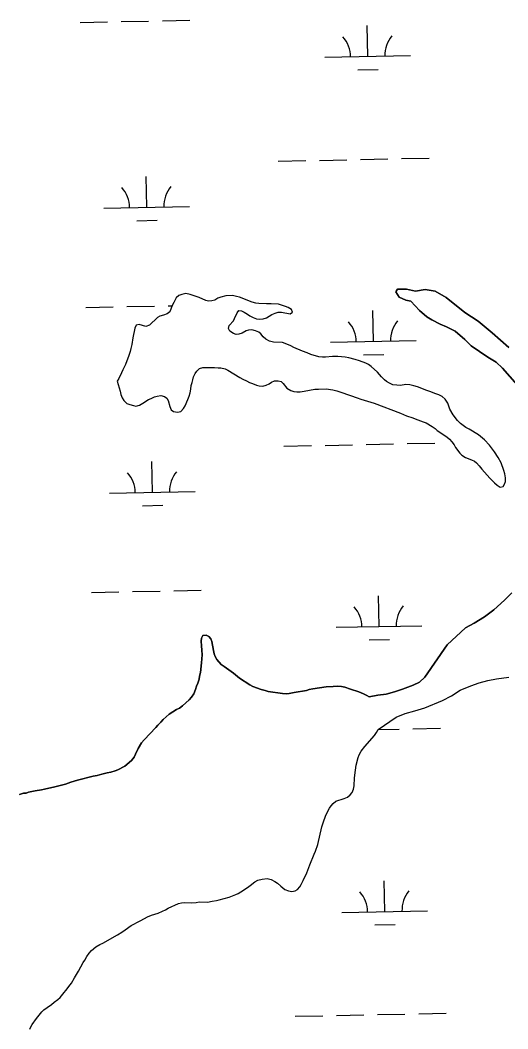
# Model space of a CAD drawing. Extents: x 3989314 to 4027622, y 243956 to 270014.
# Drawn here: x 4012894 to 4013463, y 259430 to 260607 of the extents above; entities that cross this region are included whole.
import ezdxf

# ---------------------------------------------------------------- set-up
doc = ezdxf.new("R2010")
doc.units = 0
doc.layers.add('V-TOPO-SHOR', color=7, linetype='Continuous')
doc.layers.add('V-WETL-SWMP', color=7, linetype='Continuous')

msp = doc.modelspace()

# ---------------------------------------------------------------- linework, layer by layer
at = {"layer": 'V-TOPO-SHOR'}
for points in [[(4013160.9, 260245.1), (4013157.9, 260244.1), (4013153.2, 260241.7), (4013149.6, 260240.4), (4013146.4, 260240.1), (4013143.1, 260241.2), (4013138.8, 260243.7), (4013137.4, 260247.1), (4013138.1, 260250.4), (4013143.1, 260256.1), (4013144.5, 260258.8), (4013147.5, 260265.3), (4013149.6, 260267.9), (4013152.7, 260267.4), (4013155.7, 260266.1), (4013159.4, 260263.8), (4013162.5, 260261.6), (4013166.1, 260259.7), (4013170.2, 260258.2), (4013173.4, 260257.7), (4013177.8, 260258.2), (4013181.8, 260259.6), (4013188.1, 260263.3), (4013191.9, 260265), (4013195.5, 260265.9), (4013199.3, 260266), (4013209.2, 260263.9), (4013212.1, 260266), (4013210.9, 260269), (4013207.2, 260271.3), (4013203.9, 260272.8), (4013195.6, 260275.2), (4013187.4, 260275.8), (4013181.8, 260275.8), (4013172.7, 260276), (4013169.3, 260276.5), (4013165.2, 260277.6), (4013150.4, 260283.6), (4013146.8, 260284.5), (4013141.9, 260285.4), (4013134.3, 260285.2), (4013128.5, 260283.6), (4013125, 260282.3), (4013121.4, 260280), (4013117.8, 260279.1), (4013114.2, 260279), (4013111, 260279.7), (4013103.2, 260283.3), (4013092.7, 260286.7), (4013087.5, 260287.9), (4013082.9, 260286.6), (4013079.5, 260285.3), (4013076.2, 260282.8), (4013073.7, 260277.5), (4013071.6, 260273.9), (4013068.8, 260266.6), (4013065.8, 260264.1), (4013061.6, 260262.5), (4013057.3, 260261.4), (4013054.5, 260259.9), (4013045.3, 260250.7), (4013040.9, 260249.3), (4013033.2, 260251.7), (4013029.6, 260251), (4013027.9, 260247.4), (4013025.6, 260236.1), (4013024.4, 260228.2), (4013023.5, 260223.8), (4013022.6, 260220.1), (4013021.1, 260215.5), (4013017.2, 260205.1), (4013014, 260198.8), (4013012.6, 260195.4), (4013009.2, 260188.7), (4013007.3, 260185.4), (4013010.8, 260174), (4013011.7, 260170.1), (4013013.4, 260165.9), (4013015.1, 260162.9), (4013018.6, 260159.6), (4013022.3, 260158.1), (4013026.5, 260157), (4013029.4, 260156.5), (4013033.7, 260157.4), (4013037.3, 260159.7), (4013044, 260164.3), (4013047.2, 260165.4), (4013051, 260167.1), (4013054.1, 260168), (4013058.5, 260168.7), (4013062.6, 260167.8), (4013065.3, 260165.5), (4013066.9, 260162.9), (4013068.9, 260155.9), (4013070.6, 260152), (4013073.3, 260150), (4013077.7, 260149.5), (4013081.9, 260150.3), (4013084.7, 260153.5), (4013086.8, 260156.8), (4013090, 260164.1)], [(4013420.6, 260226.6), (4013413.4, 260234.1), (4013401.9, 260244), (4013391.9, 260249.1), (4013384.6, 260252.2), (4013374.8, 260256.9), (4013369.1, 260260.4), (4013360.5, 260268), (4013350.3, 260278.7), (4013344.5, 260280.2), (4013336.8, 260283.6), (4013332.6, 260289.7), (4013334.5, 260293), (4013345.1, 260292.9), (4013355.8, 260290.7), (4013367, 260292.6), (4013378.7, 260290.7), (4013391.6, 260283.1), (4013413.3, 260265.6), (4013428.7, 260255.7), (4013445.3, 260242.1), (4013464.6, 260224.8)], [(4013238.2, 260176.1), (4013242.5, 260176.3), (4013251.5, 260176.5), (4013259.3, 260175.3), (4013263.8, 260174.2), (4013267.2, 260172.9), (4013280, 260168.8), (4013287.5, 260166), (4013292, 260164.5), (4013307.4, 260159.7), (4013338, 260148.1), (4013345.1, 260145.1), (4013352.4, 260142.7), (4013355.4, 260141.5), (4013364.8, 260138.2), (4013368, 260136.9), (4013375.3, 260132.8), (4013378.8, 260130.1), (4013381.1, 260128), (4013392.3, 260120.6), (4013395.4, 260117.9), (4013398.3, 260114.6), (4013400.8, 260111.2), (4013402.5, 260108.1), (4013407.5, 260101.6), (4013409.6, 260099.2), (4013414.1, 260096.3), (4013421.2, 260093.7), (4013424.4, 260092.2), (4013426.9, 260090.3), (4013430.2, 260086.9), (4013433.3, 260082.8), (4013442.6, 260072.2), (4013448, 260066.7), (4013450.9, 260064), (4013454.7, 260061.7), (4013457.9, 260062.6), (4013459.7, 260065.2), (4013460.8, 260068.3), (4013460.9, 260072.7), (4013460.1, 260077.5), (4013459, 260081.3), (4013455.6, 260090.4), (4013452.2, 260096.4), (4013447.8, 260102.9), (4013442, 260110.9), (4013436.2, 260117.2), (4013429.4, 260123), (4013418.4, 260129.4), (4013414.3, 260131.5), (4013408.2, 260136.1), (4013404.7, 260139.5), (4013399.5, 260146.3), (4013395.9, 260152.9), (4013393.3, 260159.8), (4013390.3, 260164.4), (4013386.9, 260167.5), (4013383, 260169.4), (4013379.5, 260170.9), (4013372.6, 260173.5), (4013369, 260174.6), (4013358, 260178.8), (4013353.6, 260180.2), (4013348.9, 260181.3), (4013344.5, 260181.6), (4013338.1, 260180.6), (4013334.1, 260180.7), (4013329.3, 260181.4), (4013325.4, 260183.1), (4013321.9, 260185.2), (4013319.5, 260187.2), (4013316.2, 260190.5), (4013311.2, 260196), (4013304, 260202.8), (4013300.7, 260205.1), (4013297.7, 260206.7), (4013290.4, 260209.1), (4013285.1, 260210.7), (4013277.8, 260212.7), (4013273.6, 260213.6), (4013265.1, 260214.2), (4013258.7, 260214.2), (4013250.7, 260213.4), (4013247.3, 260213.5), (4013243, 260214), (4013233.7, 260216.6), (4013229.3, 260218.5), (4013223.8, 260220.5), (4013213.6, 260224.7), (4013210.2, 260226.6), (4013207.5, 260227.9), (4013200.6, 260230.5), (4013190, 260230.9), (4013185.3, 260232.1), (4013180.9, 260234.6), (4013178, 260237.4), (4013175.3, 260240.9), (4013172.8, 260242.8), (4013169.1, 260244.4), (4013164.7, 260245.6), (4013160.9, 260245.1)], [(4013474.2, 260181.3), (4013457.2, 260200.5), (4013449.8, 260207.7), (4013440, 260213.7), (4013420.6, 260226.6)], [(4013090, 260164.1), (4013091.5, 260168), (4013092.6, 260171.8), (4013093.5, 260176.3), (4013094, 260180.3), (4013095.1, 260184.1), (4013095.6, 260187.2), (4013096.7, 260190.6), (4013098.4, 260194.5), (4013100.3, 260197.3), (4013103.5, 260200.2), (4013107.3, 260201.3), (4013111.9, 260201.3), (4013115.7, 260201.6), (4013120.9, 260201.5), (4013125.5, 260201), (4013128.6, 260200.9), (4013133.6, 260199.8), (4013136.8, 260198.5), (4013150.5, 260189.8), (4013154.2, 260187.7), (4013158.3, 260186), (4013161.9, 260184.1), (4013165.6, 260182.8), (4013170, 260180.9), (4013173.3, 260180), (4013177.3, 260179.7), (4013181.5, 260180.8), (4013184.7, 260182.3), (4013187.6, 260184.4), (4013191.2, 260185.9), (4013195.4, 260186), (4013198.7, 260185.1), (4013201.1, 260182.8), (4013205.5, 260177.3), (4013210.2, 260174.6), (4013213.8, 260173.5), (4013217.2, 260173), (4013221.1, 260173.1), (4013225.9, 260173.8), (4013238.2, 260176.1)], [(4013301.5, 259817.2), (4013311.9, 259819.1), (4013321.3, 259820.4), (4013331.3, 259822.9), (4013340.6, 259826.1), (4013353.1, 259830.7), (4013360.3, 259834.3), (4013366.7, 259840.1), (4013392.6, 259877.9), (4013414, 259897.8), (4013424.1, 259903.2), (4013436.3, 259910.4), (4013447, 259918.5), (4013459.5, 259929.9), (4013468.3, 259938.4)], [(4013052.5, 259781.2), (4013055, 259784.1), (4013058.5, 259787.6), (4013061.1, 259790.7), (4013068.1, 259797.1), (4013076.6, 259802.2), (4013080.2, 259804.1), (4013083.7, 259806.6), (4013091.6, 259813.8), (4013094.3, 259816.9), (4013096.8, 259820.8), (4013098.9, 259825.6), (4013100.2, 259829.7), (4013101.7, 259833.1), (4013103, 259837.8), (4013103.5, 259841.2), (4013104.6, 259845.7), (4013105.9, 259856.8), (4013106.6, 259866), (4013106.3, 259871.8), (4013105.7, 259876.6), (4013105.4, 259882.2), (4013105.7, 259885.7), (4013107.6, 259888.9), (4013111.2, 259889.2), (4013114.3, 259887.7), (4013116.6, 259884.8), (4013118.1, 259881.8), (4013119.9, 259871.2), (4013120.7, 259867.2), (4013121.7, 259864.2), (4013123.6, 259860.6), (4013128.8, 259854.8), (4013132.5, 259852.4), (4013143.1, 259844.7), (4013150.1, 259839.1), (4013162.4, 259831), (4013166, 259829.1), (4013175.6, 259825.7), (4013180.2, 259824.4), (4013183.9, 259823.5), (4013200.4, 259820.9), (4013205, 259820.7), (4013208.2, 259821), (4013214, 259822.3), (4013228.4, 259824.7), (4013231.6, 259825.6), (4013236, 259826.5), (4013251.6, 259828.7), (4013259.6, 259829.4), (4013264.4, 259829.7), (4013269.2, 259829.4), (4013273.1, 259828.5), (4013280, 259826.3), (4013289.7, 259822.9), (4013295, 259820.7), (4013299, 259818.8), (4013301.5, 259817.2)], [(4013312.2, 259779.2), (4013333.3, 259793.4), (4013343.8, 259797.7), (4013355.1, 259800.8), (4013366.7, 259804.5), (4013387.3, 259812.7), (4013397.6, 259818.2), (4013407.9, 259825.1), (4013420.4, 259830.1), (4013430, 259833.5), (4013440.1, 259836.2), (4013450.3, 259838.1), (4013464.5, 259840.3)], [(4012893.4, 259703.1), (4012897.9, 259704.6), (4012901.1, 259704.9), (4012904.1, 259705.8), (4012911.7, 259707.4), (4012919.3, 259708.6), (4012922.7, 259709.5), (4012927.7, 259710.4), (4012933.1, 259711.6), (4012947, 259715.3), (4012953.2, 259717.5), (4012961, 259719.9), (4012979.5, 259724.5), (4012984.1, 259725.4), (4012989.5, 259727.1), (4012995.7, 259728.3), (4012999.9, 259729.4), (4013005, 259730.8), (4013008.4, 259732.1), (4013016.5, 259736.3), (4013024, 259742.9), (4013027.3, 259746.8), (4013029, 259750.1), (4013031.9, 259756.8), (4013035.9, 259763.3), (4013038.8, 259767), (4013052.5, 259781.2)], [(4013296.4, 259759.1), (4013307.9, 259772.2), (4013310.2, 259775.5), (4013312.2, 259779.2)], [(4012905.5, 259429.3), (4012906.7, 259432.2), (4012908.4, 259435), (4012913.4, 259441.8), (4012919.6, 259449.6), (4012921.8, 259451.8), (4012925.7, 259454.8), (4012930.6, 259458.3), (4012933.8, 259461), (4012938.1, 259463.9), (4012940.9, 259466.2), (4012944.2, 259470.1), (4012949.2, 259476.3), (4012951, 259479.3), (4012954.1, 259483.2), (4012957.7, 259489.4), (4012962.3, 259496.9), (4012967.7, 259507.1), (4012969.6, 259509.8), (4012971.9, 259514), (4012974.6, 259518.1), (4012977.5, 259521.2), (4012982.7, 259525.6), (4012987.2, 259528.1), (4012990.8, 259529.8), (4013007.8, 259539.3), (4013012.9, 259542.6), (4013016.7, 259545.4), (4013023.8, 259550.2), (4013034.4, 259555.7), (4013039.4, 259558.6), (4013042.8, 259560.3), (4013047.5, 259562.2), (4013055.3, 259564.9), (4013060.2, 259567.2), (4013063.8, 259568.7), (4013067, 259570.4), (4013079.1, 259576.1), (4013082.5, 259576.8), (4013085.5, 259577.1), (4013093.9, 259576.9), (4013099.5, 259577.3), (4013103.1, 259577.8), (4013112.8, 259577.7), (4013118.4, 259578.8), (4013123.4, 259579.5), (4013126.6, 259580.2), (4013138.3, 259583.4), (4013145.9, 259586.4), (4013148.8, 259587.7), (4013151.8, 259589.5), (4013159.7, 259594.6), (4013162.6, 259596.9), (4013168.2, 259601.2), (4013171.7, 259603.1), (4013176.7, 259604.5), (4013182.5, 259605.2), (4013187.4, 259603.9), (4013191.4, 259601.8), (4013194.5, 259599.7), (4013198.4, 259596.2), (4013203.1, 259592.5), (4013207.4, 259590.6), (4013211.4, 259590.1), (4013215.2, 259590.8), (4013218, 259592.5), (4013220.5, 259595.4), (4013222.4, 259598.3), (4013224.7, 259602.9), (4013228.7, 259611.7), (4013232.3, 259621.2), (4013237.4, 259633.6), (4013239.1, 259637.1), (4013241.7, 259645), (4013246.3, 259665.4), (4013247.8, 259670), (4013251.2, 259679.2), (4013255.2, 259687.3), (4013257.1, 259690.1), (4013259.5, 259692.8), (4013262.8, 259695.3), (4013272.4, 259698.6), (4013276.3, 259700.1), (4013279.5, 259702.8), (4013281.6, 259705.5), (4013283.3, 259709.3), (4013284, 259713.4), (4013284.6, 259722.6), (4013285.7, 259731.7), (4013286.6, 259737.3), (4013288.9, 259746.4), (4013290.1, 259749.5), (4013292.4, 259753.7), (4013296.4, 259759.1)]]:
    msp.add_lwpolyline(points, dxfattribs=at)
at = {"layer": 'V-WETL-SWMP'}
for p, q in [((4012964.2, 260604.2), (4012996.2, 260604.9)), ((4013012.2, 260605.2), (4013044.2, 260605.8)), ((4013060.2, 260606.1), (4013092.2, 260606.8)), ((4013299.9, 260564.5), (4013299.2, 260600.5)), ((4013250, 260563.5), (4013349.9, 260565.5)), ((4013288.3, 260548.8), (4013312.3, 260549.3)), ((4013195.5, 260442.3), (4013227.5, 260442.9)), ((4013243.5, 260443.2), (4013275.5, 260443.9)), ((4013291.5, 260444.2), (4013323.5, 260444.8)), ((4013339.5, 260445.2), (4013371.5, 260445.8)), ((4013042, 260388.5), (4013041.2, 260424.5)), ((4012992, 260387.5), (4013092, 260389.5)), ((4013030.3, 260372.8), (4013054.3, 260373.3)), ((4012970.9, 260271.6), (4013002.9, 260272.2)), ((4013018.9, 260272.6), (4013050.9, 260273.2)), ((4013066.9, 260273.5), (4013071.5, 260273.6)), ((4013306.6, 260231.9), (4013305.9, 260267.9)), ((4013256.6, 260230.9), (4013356.6, 260232.9)), ((4013294.9, 260216.2), (4013318.9, 260216.7)), ((4013202.1, 260109.7), (4013234.1, 260110.3)), ((4013250.1, 260110.6), (4013282.1, 260111.3)), ((4013298.1, 260111.6), (4013330.1, 260112.2)), ((4013346.1, 260112.6), (4013378.1, 260113.2)), ((4013048.6, 260055.9), (4013047.9, 260091.9)), ((4012998.6, 260054.9), (4013098.6, 260056.9)), ((4013036.9, 260040.2), (4013060.9, 260040.7)), ((4012977.5, 259939), (4013009.5, 259939.6)), ((4013025.5, 259940), (4013057.5, 259940.6)), ((4013073.5, 259940.9), (4013105.5, 259941.5)), ((4013313.2, 259899.2), (4013312.5, 259935.2)), ((4013263.2, 259898.3), (4013363.2, 259900.2)), ((4013301.5, 259883.6), (4013325.5, 259884.1)), ((4013312.2, 259779.1), (4013336.7, 259779.6)), ((4013352.7, 259779.9), (4013384.7, 259780.6)), ((4013319.8, 259566.6), (4013319.1, 259602.6)), ((4013269.8, 259565.6), (4013369.8, 259567.6)), ((4013308.1, 259551), (4013332.1, 259551.5)), ((4013359.4, 259447.3), (4013391.4, 259448)), ((4013215.4, 259444.5), (4013247.4, 259445.1)), ((4013263.4, 259445.4), (4013295.4, 259446.1)), ((4013311.4, 259446.4), (4013343.4, 259447))]:
    msp.add_line(p, q, dxfattribs=at)
for points in [[(4013160.9, 260245.1), (4013157.9, 260244.1), (4013153.2, 260241.7), (4013149.6, 260240.4), (4013146.4, 260240.1), (4013143.1, 260241.2), (4013138.8, 260243.7), (4013137.4, 260247.1), (4013138.1, 260250.4), (4013143.1, 260256.1), (4013144.5, 260258.8), (4013147.5, 260265.3), (4013149.6, 260267.9), (4013152.7, 260267.4), (4013155.7, 260266.1), (4013159.4, 260263.8), (4013162.5, 260261.6), (4013166.1, 260259.7), (4013170.2, 260258.2), (4013173.4, 260257.7), (4013177.8, 260258.2), (4013181.8, 260259.6), (4013188.1, 260263.3), (4013191.9, 260265), (4013195.5, 260265.9), (4013199.3, 260266), (4013209.2, 260263.9), (4013212.1, 260266), (4013210.9, 260269), (4013207.2, 260271.3), (4013203.9, 260272.8), (4013195.6, 260275.2), (4013187.4, 260275.8), (4013181.8, 260275.8), (4013172.7, 260276), (4013169.3, 260276.5), (4013165.2, 260277.6), (4013150.4, 260283.6), (4013146.8, 260284.5), (4013141.9, 260285.4), (4013134.3, 260285.2), (4013128.5, 260283.6), (4013125, 260282.3), (4013121.4, 260280), (4013117.8, 260279.1), (4013114.2, 260279), (4013111, 260279.7), (4013103.1, 260283.3), (4013092.7, 260286.7), (4013087.5, 260287.9), (4013082.9, 260286.6), (4013079.5, 260285.3), (4013076.2, 260282.8), (4013073.7, 260277.5), (4013071.6, 260273.9), (4013068.8, 260266.6), (4013065.8, 260264.1), (4013061.6, 260262.5), (4013057.3, 260261.4), (4013054.5, 260259.9), (4013045.3, 260250.7), (4013040.9, 260249.3), (4013033.2, 260251.7), (4013029.6, 260251), (4013027.9, 260247.4), (4013025.6, 260236.1), (4013024.4, 260228.2), (4013023.5, 260223.8), (4013022.6, 260220.1), (4013021.1, 260215.5), (4013017.2, 260205.1), (4013014, 260198.8), (4013012.6, 260195.4), (4013009.2, 260188.7), (4013007.3, 260185.4), (4013010.8, 260174), (4013011.7, 260170.1), (4013013.4, 260165.9), (4013015.1, 260162.9), (4013018.6, 260159.6), (4013022.3, 260158.1), (4013026.5, 260157), (4013029.4, 260156.5), (4013033.7, 260157.4), (4013037.3, 260159.7), (4013044, 260164.3), (4013047.2, 260165.4), (4013051, 260167.1), (4013054.1, 260168), (4013058.5, 260168.7), (4013062.6, 260167.8), (4013065.3, 260165.5), (4013066.9, 260162.9), (4013068.9, 260155.9), (4013070.6, 260152), (4013073.3, 260150), (4013077.7, 260149.5), (4013081.9, 260150.3), (4013084.7, 260153.5), (4013086.8, 260156.8), (4013090, 260164.1)], [(4013464.6, 260224.8), (4013445.3, 260242.1), (4013428.7, 260255.7), (4013413.3, 260265.6), (4013391.6, 260283.1), (4013378.7, 260290.7), (4013367, 260292.6), (4013355.8, 260290.7), (4013345.1, 260292.9), (4013334.5, 260293), (4013332.6, 260289.7), (4013336.8, 260283.6), (4013344.5, 260280.2), (4013350.3, 260278.7), (4013360.5, 260268), (4013369.1, 260260.4), (4013374.8, 260256.9), (4013384.6, 260252.2), (4013391.9, 260249.1), (4013401.9, 260244), (4013413.4, 260234.1), (4013420.6, 260226.6), (4013440, 260213.7), (4013449.8, 260207.7), (4013457.2, 260200.5), (4013474.2, 260181.3)], [(4013238.2, 260176.1), (4013242.5, 260176.3), (4013251.5, 260176.5), (4013259.3, 260175.3), (4013263.8, 260174.2), (4013267.2, 260172.9), (4013280, 260168.8), (4013287.5, 260166), (4013292, 260164.5), (4013307.4, 260159.7), (4013338, 260148.1), (4013345.1, 260145.1), (4013352.4, 260142.7), (4013355.4, 260141.5), (4013364.8, 260138.2), (4013368, 260136.9), (4013375.3, 260132.8), (4013378.8, 260130.1), (4013381.1, 260128), (4013392.3, 260120.6), (4013395.4, 260117.9), (4013398.3, 260114.6), (4013400.8, 260111.2), (4013402.5, 260108.1), (4013407.5, 260101.6), (4013409.6, 260099.2), (4013414.1, 260096.3), (4013421.2, 260093.7), (4013424.4, 260092.2), (4013426.9, 260090.3), (4013430.2, 260086.9), (4013433.3, 260082.8), (4013442.6, 260072.2), (4013448, 260066.7), (4013450.9, 260064), (4013454.7, 260061.7), (4013457.9, 260062.6), (4013459.7, 260065.2), (4013460.8, 260068.3), (4013460.9, 260072.7), (4013460.1, 260077.5), (4013459, 260081.3), (4013455.6, 260090.4), (4013452.2, 260096.4), (4013447.8, 260102.9), (4013442, 260110.9), (4013436.2, 260117.2), (4013429.4, 260123), (4013418.4, 260129.4), (4013414.3, 260131.5), (4013408.2, 260136.1), (4013404.7, 260139.5), (4013399.5, 260146.3), (4013395.9, 260152.9), (4013393.3, 260159.8), (4013390.3, 260164.4), (4013386.9, 260167.5), (4013383, 260169.4), (4013379.5, 260170.9), (4013372.6, 260173.5), (4013369, 260174.6), (4013358, 260178.8), (4013353.6, 260180.2), (4013348.9, 260181.3), (4013344.5, 260181.6), (4013338.1, 260180.6), (4013334.1, 260180.7), (4013329.3, 260181.4), (4013325.4, 260183.1), (4013321.9, 260185.2), (4013319.5, 260187.2), (4013316.2, 260190.5), (4013311.2, 260196), (4013304, 260202.8), (4013300.7, 260205.1), (4013297.7, 260206.7), (4013290.4, 260209.1), (4013285.1, 260210.7), (4013277.8, 260212.7), (4013273.6, 260213.6), (4013265.1, 260214.2), (4013258.7, 260214.2), (4013250.7, 260213.4), (4013247.3, 260213.5), (4013243, 260214), (4013233.7, 260216.6), (4013229.3, 260218.5), (4013223.8, 260220.5), (4013213.6, 260224.7), (4013210.2, 260226.6), (4013207.5, 260227.9), (4013200.6, 260230.5), (4013190, 260230.9), (4013185.3, 260232.1), (4013180.9, 260234.6), (4013178, 260237.4), (4013175.3, 260240.9), (4013172.8, 260242.8), (4013169.1, 260244.4), (4013164.7, 260245.6), (4013160.9, 260245.1)], [(4013090, 260164.1), (4013091.5, 260168), (4013092.6, 260171.8), (4013093.5, 260176.3), (4013094, 260180.3), (4013095.1, 260184.1), (4013095.6, 260187.2), (4013096.7, 260190.6), (4013098.4, 260194.5), (4013100.3, 260197.3), (4013103.5, 260200.2), (4013107.3, 260201.3), (4013111.9, 260201.3), (4013115.7, 260201.6), (4013120.9, 260201.5), (4013125.5, 260201), (4013128.6, 260200.9), (4013133.6, 260199.8), (4013136.8, 260198.5), (4013150.5, 260189.8), (4013154.2, 260187.7), (4013158.3, 260186), (4013161.9, 260184.1), (4013165.6, 260182.8), (4013170, 260180.9), (4013173.3, 260180), (4013177.3, 260179.7), (4013181.5, 260180.8), (4013184.7, 260182.3), (4013187.6, 260184.4), (4013191.2, 260185.9), (4013195.4, 260186), (4013198.7, 260185.1), (4013201.1, 260182.8), (4013205.5, 260177.3), (4013210.2, 260174.6), (4013213.8, 260173.5), (4013217.2, 260173), (4013221.1, 260173.1), (4013225.9, 260173.8), (4013238.2, 260176.1)], [(4013468.3, 259938.4), (4013459.5, 259929.9), (4013447, 259918.5), (4013436.3, 259910.4), (4013424.1, 259903.1), (4013414, 259897.8), (4013392.6, 259877.9), (4013366.7, 259840.1), (4013360.3, 259834.3), (4013353.1, 259830.7), (4013340.6, 259826.1), (4013331.3, 259822.9), (4013321.3, 259820.4), (4013311.9, 259819.1), (4013301.5, 259817.2), (4013299, 259818.8), (4013295, 259820.7), (4013289.7, 259822.9), (4013280, 259826.3), (4013273.1, 259828.5), (4013269.2, 259829.4), (4013264.4, 259829.7), (4013259.6, 259829.4), (4013251.6, 259828.7), (4013236, 259826.5), (4013231.6, 259825.6), (4013228.4, 259824.7), (4013214, 259822.3)], [(4013214, 259822.3), (4013208.2, 259821), (4013205, 259820.7), (4013200.4, 259820.9), (4013183.9, 259823.5), (4013180.2, 259824.4), (4013175.6, 259825.7), (4013166, 259829.1), (4013162.4, 259831), (4013150.1, 259839.1), (4013143.1, 259844.7), (4013132.5, 259852.4), (4013128.8, 259854.8), (4013123.6, 259860.6), (4013121.7, 259864.2), (4013120.7, 259867.2), (4013119.9, 259871.2), (4013118.1, 259881.8), (4013116.6, 259884.8), (4013114.3, 259887.7), (4013111.2, 259889.2), (4013107.6, 259888.9), (4013105.7, 259885.7), (4013105.4, 259882.2), (4013105.7, 259876.6), (4013106.3, 259871.8), (4013106.6, 259866), (4013105.9, 259856.8), (4013104.6, 259845.7), (4013103.5, 259841.2), (4013103, 259837.8), (4013101.7, 259833.1), (4013100.2, 259829.7), (4013098.9, 259825.6), (4013096.8, 259820.8), (4013094.3, 259816.9), (4013091.6, 259813.8), (4013083.7, 259806.6), (4013080.2, 259804.1), (4013076.6, 259802.2), (4013068.1, 259797.1), (4013061.1, 259790.7), (4013058.5, 259787.6), (4013055, 259784.1), (4013052.5, 259781.2), (4013038.8, 259767), (4013035.9, 259763.3), (4013031.9, 259756.8), (4013029, 259750.1), (4013027.3, 259746.8), (4013024, 259742.9), (4013016.5, 259736.3), (4013008.4, 259732.1), (4013005, 259730.8), (4012999.9, 259729.4), (4012995.7, 259728.3), (4012989.5, 259727.1), (4012984.1, 259725.4), (4012979.5, 259724.5), (4012961, 259719.9), (4012953.2, 259717.5), (4012947, 259715.2), (4012933.1, 259711.6), (4012927.7, 259710.4), (4012922.7, 259709.5), (4012919.3, 259708.6), (4012911.7, 259707.4), (4012904.1, 259705.8), (4012901.1, 259704.9), (4012897.9, 259704.6), (4012893.4, 259703.1)], [(4013296.4, 259759.1), (4013307.9, 259772.2), (4013310.2, 259775.5), (4013312.2, 259779.2), (4013333.3, 259793.4), (4013343.8, 259797.7), (4013355.1, 259800.8), (4013366.7, 259804.5), (4013387.3, 259812.7), (4013397.6, 259818.2), (4013407.9, 259825.1), (4013420.4, 259830.1), (4013430, 259833.5), (4013440.1, 259836.2), (4013450.3, 259838.1), (4013464.5, 259840.3)], [(4012905.5, 259429.3), (4012906.7, 259432.2), (4012908.4, 259435), (4012913.4, 259441.8), (4012919.6, 259449.6), (4012921.8, 259451.8), (4012925.7, 259454.8), (4012930.6, 259458.3), (4012933.8, 259461), (4012938.1, 259463.9), (4012940.9, 259466.2), (4012944.2, 259470.1), (4012949.2, 259476.3), (4012951, 259479.3), (4012954.1, 259483.2), (4012957.7, 259489.4), (4012962.3, 259496.9), (4012967.7, 259507.1), (4012969.6, 259509.8), (4012971.9, 259514), (4012974.6, 259518.1), (4012977.5, 259521.2), (4012982.7, 259525.6), (4012987.2, 259528.1), (4012990.8, 259529.8), (4013007.8, 259539.3), (4013012.9, 259542.6), (4013016.7, 259545.4), (4013023.8, 259550.2), (4013034.4, 259555.7), (4013039.4, 259558.6), (4013042.8, 259560.3), (4013047.5, 259562.2), (4013055.3, 259564.9), (4013060.2, 259567.2), (4013063.8, 259568.7), (4013067, 259570.4), (4013079.1, 259576.1), (4013082.5, 259576.8), (4013085.5, 259577.1), (4013093.9, 259576.9), (4013099.5, 259577.3), (4013103.1, 259577.8), (4013112.8, 259577.7), (4013118.4, 259578.8), (4013123.4, 259579.5), (4013126.6, 259580.2), (4013138.3, 259583.4), (4013145.9, 259586.4), (4013148.8, 259587.7), (4013151.8, 259589.5), (4013159.7, 259594.6), (4013162.6, 259596.9), (4013168.2, 259601.2), (4013171.7, 259603.1), (4013176.7, 259604.5), (4013182.5, 259605.2), (4013187.4, 259603.9), (4013191.4, 259601.8), (4013194.5, 259599.7), (4013198.4, 259596.2), (4013203.1, 259592.5), (4013207.4, 259590.6), (4013211.4, 259590.1), (4013215.2, 259590.8), (4013218, 259592.5), (4013220.5, 259595.4), (4013222.4, 259598.3), (4013224.7, 259602.9), (4013228.7, 259611.7), (4013232.3, 259621.2), (4013237.4, 259633.6), (4013239.1, 259637.1), (4013241.7, 259645), (4013246.3, 259665.4), (4013247.8, 259670), (4013251.2, 259679.2), (4013255.2, 259687.3), (4013257.1, 259690.1), (4013259.5, 259692.8), (4013262.8, 259695.3), (4013272.4, 259698.6), (4013276.3, 259700.1), (4013279.5, 259702.8), (4013281.6, 259705.5), (4013283.3, 259709.3), (4013284, 259713.4), (4013284.6, 259722.6), (4013285.7, 259731.7), (4013286.6, 259737.3), (4013288.9, 259746.4), (4013290.1, 259749.5), (4013292.4, 259753.7), (4013296.4, 259759.1)]]:
    msp.add_lwpolyline(points, dxfattribs=at)
for centre, start, end in [((4013244.7, 260563.8), 0.3699, 41.9135), ((4013355.2, 260566), 140.3699, 181.9135), ((4013097.2, 260390.1), 140.3699, 181.9135), ((4012986.7, 260387.9), 0.3699, 41.9135), ((4013251.3, 260231.2), 0.3699, 41.9135), ((4013361.8, 260233.4), 140.3699, 181.9135), ((4012993.4, 260055.2), 0.3699, 41.9135), ((4013103.8, 260057.4), 140.3699, 181.9135), ((4013258, 259898.6), 0.3699, 41.9135), ((4013368.4, 259900.8), 140.3699, 181.9135), ((4013000, 259722.6), 41.191, 41.9135), ((4013264.6, 259566), 0.3699, 41.9135), ((4013375.1, 259568.2), 140.3699, 181.9135)]:
    msp.add_arc(centre, 35.2, start, end, dxfattribs=at)

doc.saveas('drawing.dxf')
